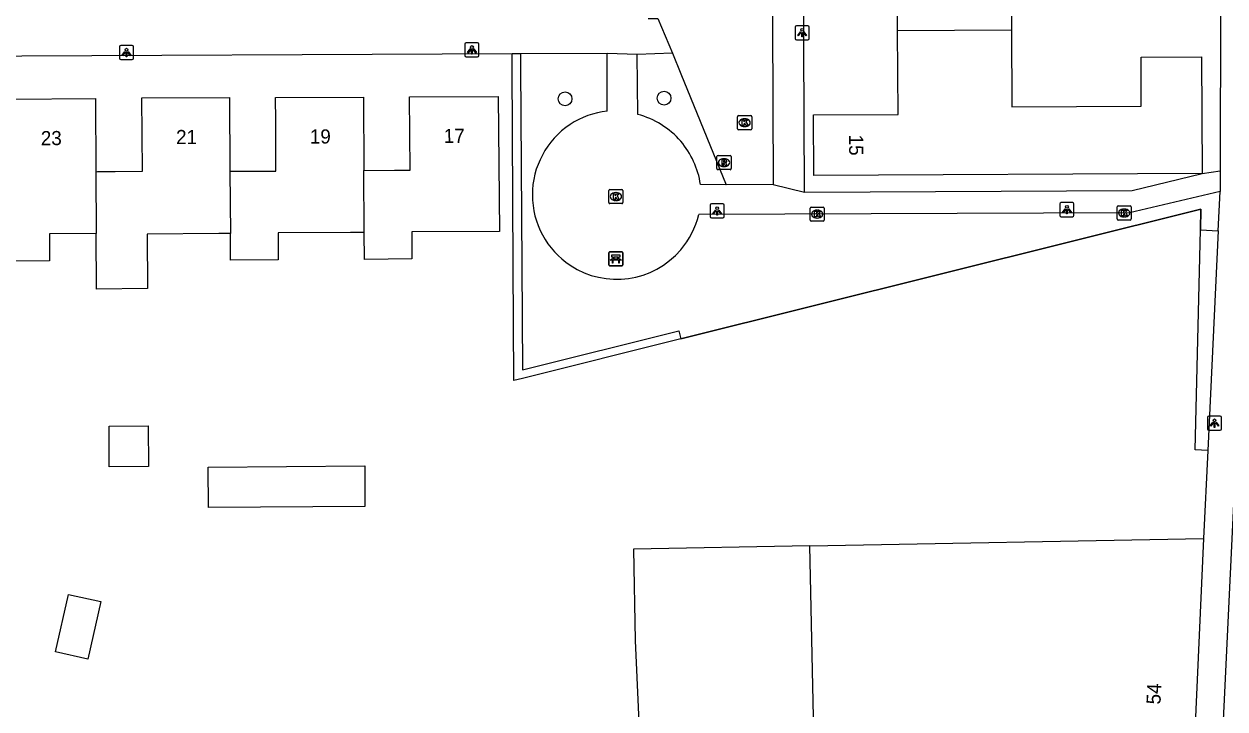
# Model space of a CAD drawing. Extents: x 157321 to 158827, y 386650 to 388532.
# Drawn here: x 157953.4 to 158038.6, y 387870.6 to 387919.1 of the extents above; entities that cross this region are included whole.
import ezdxf

# ---------------------------------------------------------------- set-up
doc = ezdxf.new("R2010")
doc.units = 0
for name, color, linetype in [('IMGEO_Bank', 7, 'Continuous'), ('IMGEO_Boom', 7, 'Continuous'), ('IMGEO_Groenvoorziening', 7, 'Continuous'), ('IMGEO_Haag', 7, 'Continuous'), ('IMGEO_Hek', 7, 'Continuous'), ('IMGEO_Kolk', 7, 'Continuous'), ('IMGEO_Lichtpunt', 7, 'Continuous'), ('IMGEO_Pand', 7, 'Continuous'), ('IMGEO_Pand_nummerreeks', 7, 'Continuous'), ('IMGEO_Rijbaan_lokaal_open', 7, 'Continuous'), ('IMGEO_Rioolput', 7, 'Continuous'), ('IMGEO_Voetpad_open', 7, 'Continuous')]:
    doc.layers.add(name, color=color, linetype=linetype)

msp = doc.modelspace()

# ---------------------------------------------------------------- linework, layer by layer
at = {"layer": 'IMGEO_Bank'}
for p, q in [((157994.892, 387902.07), (157994.892, 387902.911)), ((157994.892, 387902.911), (157994.892, 387902.07)), ((157994.967, 387902.995), (157995.808, 387902.995)), ((157995.808, 387902.995), (157994.967, 387902.995)), ((157995.201, 387902.501), (157995.201, 387902.607)), ((157995.245, 387902.607), (157995.245, 387902.501)), ((157995.533, 387902.613), (157995.251, 387902.613)), ((157995.539, 387902.501), (157995.539, 387902.607)), ((157995.583, 387902.607), (157995.583, 387902.501)), ((157995.892, 387902.92), (157995.892, 387902.079)), ((157995.892, 387902.079), (157995.892, 387902.92)), ((157995.817, 387901.995), (157994.976, 387901.995)), ((157994.976, 387901.995), (157995.817, 387901.995)), ((157995.589, 387902.393), (157995.196, 387902.393)), ((157995.251, 387902.495), (157995.533, 387902.495))]:
    msp.add_line(p, q, dxfattribs=at)
for points in [[(157995.195, 387902.613), (157995.109, 387902.613), (157995.109, 387902.774), (157995.672, 387902.774), (157995.672, 387902.613), (157995.589, 387902.613)], [(157995.139, 387902.393), (157994.997, 387902.393), (157995.109, 387902.495), (157995.195, 387902.495)], [(157995.189, 387902.386), (157995.189, 387902.179), (157995.146, 387902.179), (157995.146, 387902.386)], [(157995.589, 387902.495), (157995.672, 387902.495), (157995.784, 387902.393), (157995.645, 387902.393)], [(157995.639, 387902.386), (157995.639, 387902.179), (157995.595, 387902.179), (157995.595, 387902.386)]]:
    msp.add_lwpolyline(points, dxfattribs=at)
for centre, radius, start, end in [((157994.97, 387902.917), 0.0779, 92.4484, 184.28452), ((157994.97, 387902.917), 0.0779, 92.4484, 184.28452), ((157995.194, 387902.606), 0.00671, 2.89567, 87.10433), ((157995.251, 387902.606), 0.00671, 92.89567, 177.10433), ((157995.533, 387902.606), 0.00671, 2.89567, 87.10433), ((157995.59, 387902.606), 0.00671, 92.89567, 177.10433), ((157995.814, 387902.917), 0.0779, 2.4484, 94.28452), ((157995.814, 387902.917), 0.0779, 2.4484, 94.28452), ((157994.97, 387902.073), 0.0779, 182.4484, 274.28452), ((157994.97, 387902.073), 0.0779, 182.4484, 274.28452), ((157995.139, 387902.386), 0.00671, 2.89567, 87.10433), ((157995.196, 387902.386), 0.00671, 92.89567, 177.10433), ((157995.194, 387902.502), 0.00671, 272.89567, 357.10433), ((157995.251, 387902.502), 0.00671, 182.89567, 267.10433), ((157995.533, 387902.502), 0.00671, 272.89567, 357.10433), ((157995.59, 387902.502), 0.00671, 182.89567, 267.10433), ((157995.588, 387902.386), 0.00671, 2.89567, 87.10433), ((157995.645, 387902.386), 0.00671, 92.89567, 177.10433), ((157995.814, 387902.073), 0.0779, 272.4484, 4.28452), ((157995.814, 387902.073), 0.0779, 272.4484, 4.28452)]:
    msp.add_arc(centre, radius, start, end, dxfattribs=at)
at = {"layer": 'IMGEO_Boom'}
for centre in [(157991.792, 387913.836), (157998.811, 387913.888)]:
    msp.add_circle(centre, 0.489, dxfattribs=at)
at = {"layer": 'IMGEO_Groenvoorziening'}
msp.add_lwpolyline([(158000, 387896.823), (158036.885, 387906.02), (158036.849, 387904.546)], dxfattribs=at)
at = {"layer": 'IMGEO_Haag'}
for points in [[(158000, 387896.823), (157988.77, 387894.023), (157988.171, 387893.883), (157988.124, 387902.019), (157988.042, 387916.134), (157988.037, 387917.019)], [(157988.637, 387917.022), (157988.642, 387916.137), (157988.724, 387902.022), (157988.766, 387894.64), (157999.855, 387897.405), (158000, 387896.823)], [(158037.367, 387888.914), (158036.469, 387888.957), (158036.849, 387904.546)], [(158036.849, 387904.546), (158038.103, 387904.471)]]:
    msp.add_lwpolyline(points, dxfattribs=at)
at = {"layer": 'IMGEO_Hek'}
msp.add_lwpolyline([(158036.849, 387904.546), (158036.885, 387906.02), (158000, 387896.823)], dxfattribs=at)
at = {"layer": 'IMGEO_Kolk'}
for p, q in [((158004.027, 387911.722), (158004.027, 387912.574)), ((158004.102, 387912.648), (158004.954, 387912.648)), ((158004.515, 387912.428), (158004.54, 387912.428)), ((158005.028, 387912.574), (158005.028, 387911.722)), ((158004.954, 387911.648), (158004.102, 387911.648)), ((158004.538, 387911.868), (158004.513, 387911.868)), ((157994.896, 387906.483), (157994.896, 387907.335)), ((157994.971, 387907.409), (157995.823, 387907.409)), ((157995.384, 387907.189), (157995.409, 387907.189)), ((157995.897, 387907.335), (157995.897, 387906.483)), ((157995.823, 387906.409), (157994.971, 387906.409)), ((157995.407, 387906.629), (157995.382, 387906.629)), ((158009.168, 387905.242), (158009.168, 387906.094)), ((158009.243, 387906.168), (158010.095, 387906.168)), ((158010.169, 387906.094), (158010.169, 387905.242)), ((158030.939, 387905.322), (158030.939, 387906.174)), ((158031.014, 387906.248), (158031.866, 387906.248)), ((158031.427, 387906.028), (158031.452, 387906.028)), ((158031.94, 387906.174), (158031.94, 387905.322)), ((158010.095, 387905.168), (158009.243, 387905.168)), ((158009.679, 387905.388), (158009.654, 387905.388)), ((158009.656, 387905.948), (158009.681, 387905.948)), ((158031.866, 387905.248), (158031.014, 387905.248)), ((158031.45, 387905.468), (158031.425, 387905.468))]:
    msp.add_line(p, q, dxfattribs=at)
for points in [[(158004.027, 387911.722), (158004.027, 387912.574)], [(158004.102, 387912.648), (158004.954, 387912.648)], [(158004.348, 387912.348), (158004.471, 387912.348), (158004.471, 387912.197), (158004.601, 387912.348), (158004.765, 387912.348), (158004.619, 387912.197), (158004.772, 387911.948), (158004.62, 387911.948), (158004.535, 387912.112), (158004.471, 387912.045), (158004.471, 387911.948), (158004.348, 387911.948), (158004.348, 387912.348)], [(158005.028, 387912.574), (158005.028, 387911.722)], [(158004.954, 387911.648), (158004.102, 387911.648)], [(157994.896, 387906.483), (157994.896, 387907.335)], [(157994.971, 387907.409), (157995.823, 387907.409)], [(157995.217, 387907.109), (157995.34, 387907.109), (157995.34, 387906.958), (157995.47, 387907.109), (157995.634, 387907.109), (157995.488, 387906.958), (157995.641, 387906.709), (157995.489, 387906.709), (157995.404, 387906.873), (157995.34, 387906.806), (157995.34, 387906.709), (157995.217, 387906.709), (157995.217, 387907.109)], [(157995.897, 387907.335), (157995.897, 387906.483)], [(157995.823, 387906.409), (157994.971, 387906.409)], [(158009.168, 387905.242), (158009.168, 387906.094)], [(158009.243, 387906.168), (158010.095, 387906.168)], [(158010.169, 387906.094), (158010.169, 387905.242)], [(158030.939, 387905.322), (158030.939, 387906.174)], [(158031.014, 387906.248), (158031.866, 387906.248)], [(158031.94, 387906.174), (158031.94, 387905.322)], [(158010.095, 387905.168), (158009.243, 387905.168)], [(158009.489, 387905.868), (158009.612, 387905.868), (158009.612, 387905.717), (158009.742, 387905.868), (158009.906, 387905.868), (158009.76, 387905.717), (158009.913, 387905.468), (158009.761, 387905.468), (158009.676, 387905.632), (158009.612, 387905.565), (158009.612, 387905.468), (158009.489, 387905.468), (158009.489, 387905.868)], [(158031.866, 387905.248), (158031.014, 387905.248)], [(158031.26, 387905.948), (158031.383, 387905.948), (158031.383, 387905.797), (158031.513, 387905.948), (158031.677, 387905.948), (158031.531, 387905.797), (158031.684, 387905.548), (158031.532, 387905.548), (158031.447, 387905.712), (158031.383, 387905.645), (158031.383, 387905.548), (158031.26, 387905.548), (158031.26, 387905.948)]]:
    msp.add_lwpolyline(points, dxfattribs=at)
for centre, start, end in [((158004.104, 387912.572), 91.55205, 178.44795), ((158004.104, 387912.572), 91.55205, 178.44795), ((158004.952, 387912.572), 1.55205, 88.44795), ((158004.952, 387912.572), 1.55205, 88.44795), ((158004.104, 387911.724), 181.55205, 268.44795), ((158004.104, 387911.724), 181.55205, 268.44795), ((158004.952, 387911.724), 271.55205, 358.44795), ((158004.952, 387911.724), 271.55205, 358.44795), ((157994.973, 387907.333), 91.55205, 178.44795), ((157994.973, 387907.333), 91.55205, 178.44795), ((157995.821, 387907.333), 1.55205, 88.44795), ((157995.821, 387907.333), 1.55205, 88.44795), ((157994.973, 387906.485), 181.55205, 268.44795), ((157994.973, 387906.485), 181.55205, 268.44795), ((157995.821, 387906.485), 271.55205, 358.44795), ((157995.821, 387906.485), 271.55205, 358.44795), ((158009.245, 387906.092), 91.55205, 178.44795), ((158009.245, 387906.092), 91.55205, 178.44795), ((158010.093, 387906.092), 1.55205, 88.44795), ((158010.093, 387906.092), 1.55205, 88.44795), ((158031.016, 387906.172), 91.55205, 178.44795), ((158031.016, 387906.172), 91.55205, 178.44795), ((158031.864, 387906.172), 1.55205, 88.44795), ((158031.864, 387906.172), 1.55205, 88.44795), ((158009.245, 387905.244), 181.55205, 268.44795), ((158009.245, 387905.244), 181.55205, 268.44795), ((158010.093, 387905.244), 271.55205, 358.44795), ((158010.093, 387905.244), 271.55205, 358.44795), ((158031.016, 387905.324), 181.55205, 268.44795), ((158031.016, 387905.324), 181.55205, 268.44795), ((158031.864, 387905.324), 271.55205, 358.44795), ((158031.864, 387905.324), 271.55205, 358.44795)]:
    msp.add_arc(centre, 0.0765, start, end, dxfattribs=at)
for centre, major_axis, ratio, start_param, end_param in [((158004.514, 387912.148), (-0.387, 0.002), 0.722429, 4.712389, 7.853982), ((158004.539, 387912.148), (-0.39, 0.002), 0.717154, 1.570796, 4.712389), ((157995.383, 387906.909), (-0.387, 0.002), 0.722429, 4.712389, 7.853982), ((157995.408, 387906.909), (-0.39, 0.002), 0.717154, 1.570796, 4.712389), ((158031.426, 387905.748), (-0.387, 0.002), 0.722429, 4.712389, 7.853982), ((158031.451, 387905.748), (-0.39, 0.002), 0.717154, 1.570796, 4.712389), ((158009.655, 387905.668), (-0.387, 0.002), 0.722429, 4.712389, 7.853982), ((158009.68, 387905.668), (-0.39, 0.002), 0.717154, 1.570796, 4.712389)]:
    msp.add_ellipse(centre, major_axis=major_axis, ratio=ratio, start_param=start_param, end_param=end_param, dxfattribs=at)
at = {"layer": 'IMGEO_Lichtpunt'}
for p, q in [((158008.108, 387918.93), (158008.108, 387918.123)), ((158008.108, 387918.93), (158008.108, 387918.123)), ((158009.01, 387919.025), (158008.202, 387919.025)), ((158009.01, 387919.025), (158008.202, 387919.025)), ((158009.104, 387918.123), (158009.104, 387918.93)), ((158009.104, 387918.123), (158009.104, 387918.93)), ((158008.202, 387918.029), (158009.01, 387918.029)), ((158008.202, 387918.029), (158009.01, 387918.029)), ((157960.195, 387917.522), (157960.195, 387916.715)), ((157960.195, 387917.522), (157960.195, 387916.715)), ((157961.097, 387917.617), (157960.289, 387917.617)), ((157961.097, 387917.617), (157960.289, 387917.617)), ((157961.191, 387916.715), (157961.191, 387917.522)), ((157961.191, 387916.715), (157961.191, 387917.522)), ((157984.694, 387917.711), (157984.694, 387916.904)), ((157984.694, 387917.711), (157984.694, 387916.904)), ((157985.596, 387917.806), (157984.788, 387917.806)), ((157985.596, 387917.806), (157984.788, 387917.806)), ((157985.69, 387916.904), (157985.69, 387917.711)), ((157985.69, 387916.904), (157985.69, 387917.711)), ((157960.289, 387916.621), (157961.097, 387916.621)), ((157960.289, 387916.621), (157961.097, 387916.621)), ((157984.788, 387916.81), (157985.596, 387916.81)), ((157984.788, 387916.81), (157985.596, 387916.81)), ((158002.082, 387906.294), (158002.082, 387905.487)), ((158002.082, 387906.294), (158002.082, 387905.487)), ((158002.984, 387906.389), (158002.176, 387906.389)), ((158002.984, 387906.389), (158002.176, 387906.389)), ((158003.078, 387905.487), (158003.078, 387906.294)), ((158003.078, 387905.487), (158003.078, 387906.294)), ((158026.882, 387906.385), (158026.882, 387905.578)), ((158026.882, 387906.385), (158026.882, 387905.578)), ((158027.784, 387906.48), (158026.976, 387906.48)), ((158027.784, 387906.48), (158026.976, 387906.48)), ((158027.878, 387905.578), (158027.878, 387906.385)), ((158027.878, 387905.578), (158027.878, 387906.385)), ((158002.176, 387905.393), (158002.984, 387905.393)), ((158002.176, 387905.393), (158002.984, 387905.393)), ((158026.976, 387905.484), (158027.784, 387905.484)), ((158026.976, 387905.484), (158027.784, 387905.484)), ((158037.347, 387891.251), (158037.347, 387890.444)), ((158037.347, 387891.251), (158037.347, 387890.444)), ((158038.249, 387891.346), (158037.441, 387891.346)), ((158038.249, 387891.346), (158037.441, 387891.346)), ((158038.343, 387890.444), (158038.343, 387891.251)), ((158038.343, 387890.444), (158038.343, 387891.251)), ((158037.441, 387890.35), (158038.249, 387890.35)), ((158037.441, 387890.35), (158038.249, 387890.35))]:
    msp.add_line(p, q, dxfattribs=at)
for points in [[(158008.482, 387918.594), (158008.521, 387918.566), (158008.333, 387918.304), (158008.295, 387918.331), (158008.482, 387918.594)], [(158008.584, 387918.546), (158008.631, 387918.546), (158008.631, 387918.224), (158008.584, 387918.224), (158008.584, 387918.546)], [(158008.694, 387918.566), (158008.732, 387918.593), (158008.919, 387918.331), (158008.88, 387918.303), (158008.694, 387918.566)], [(157960.569, 387917.186), (157960.608, 387917.158), (157960.42, 387916.896), (157960.382, 387916.923), (157960.569, 387917.186)], [(157960.671, 387917.138), (157960.718, 387917.138), (157960.718, 387916.816), (157960.671, 387916.816), (157960.671, 387917.138)], [(157960.781, 387917.158), (157960.819, 387917.185), (157961.006, 387916.923), (157960.967, 387916.895), (157960.781, 387917.158)], [(157985.068, 387917.375), (157985.107, 387917.347), (157984.919, 387917.085), (157984.881, 387917.112), (157985.068, 387917.375)], [(157985.17, 387917.327), (157985.217, 387917.327), (157985.217, 387917.005), (157985.17, 387917.005), (157985.17, 387917.327)], [(157985.28, 387917.347), (157985.318, 387917.374), (157985.505, 387917.112), (157985.466, 387917.084), (157985.28, 387917.347)], [(158027.256, 387906.049), (158027.295, 387906.021), (158027.107, 387905.759), (158027.069, 387905.786), (158027.256, 387906.049)], [(158027.358, 387906.001), (158027.405, 387906.001), (158027.405, 387905.679), (158027.358, 387905.679), (158027.358, 387906.001)], [(158027.468, 387906.021), (158027.506, 387906.048), (158027.693, 387905.786), (158027.654, 387905.758), (158027.468, 387906.021)], [(158002.456, 387905.958), (158002.495, 387905.93), (158002.307, 387905.668), (158002.269, 387905.695), (158002.456, 387905.958)], [(158002.558, 387905.91), (158002.605, 387905.91), (158002.605, 387905.588), (158002.558, 387905.588), (158002.558, 387905.91)], [(158002.668, 387905.93), (158002.706, 387905.957), (158002.893, 387905.695), (158002.854, 387905.667), (158002.668, 387905.93)], [(158037.721, 387890.915), (158037.76, 387890.887), (158037.572, 387890.625), (158037.534, 387890.652), (158037.721, 387890.915)], [(158037.823, 387890.867), (158037.87, 387890.867), (158037.87, 387890.545), (158037.823, 387890.545), (158037.823, 387890.867)], [(158037.933, 387890.887), (158037.971, 387890.914), (158038.158, 387890.652), (158038.119, 387890.624), (158037.933, 387890.887)]]:
    msp.add_lwpolyline(points, dxfattribs=at)
for centre in [(158008.607, 387918.728), (157960.694, 387917.32), (157985.193, 387917.509), (158002.581, 387906.092), (158027.381, 387906.183), (158037.846, 387891.049)]:
    msp.add_circle(centre, 0.0994, dxfattribs=at)
for centre, start, end in [((158008.202, 387918.93), 90, 180), ((158008.202, 387918.93), 90, 180), ((158009.01, 387918.93), 0, 90), ((158009.01, 387918.93), 0, 90), ((158008.202, 387918.123), 180, 270), ((158008.202, 387918.123), 180, 270), ((158009.01, 387918.123), 270, 0), ((158009.01, 387918.123), 270, 360), ((157960.289, 387917.522), 90, 180), ((157960.289, 387917.522), 90, 180), ((157961.097, 387917.522), 0, 90), ((157961.097, 387917.522), 0, 90), ((157984.788, 387917.711), 90, 180), ((157984.788, 387917.711), 90, 180), ((157985.596, 387917.711), 0, 90), ((157985.596, 387917.711), 0, 90), ((157960.289, 387916.715), 180, 270), ((157960.289, 387916.715), 180, 270), ((157961.097, 387916.715), 270, 0), ((157961.097, 387916.715), 270, 360), ((157984.788, 387916.904), 180, 270), ((157984.788, 387916.904), 180, 270), ((157985.596, 387916.904), 270, 0), ((157985.596, 387916.904), 270, 360), ((158002.176, 387906.294), 90, 180), ((158002.176, 387906.294), 90, 180), ((158002.984, 387906.294), 0, 90), ((158002.984, 387906.294), 0, 90), ((158026.976, 387906.385), 90, 180), ((158026.976, 387906.385), 90, 180), ((158027.784, 387906.385), 0, 90), ((158027.784, 387906.385), 0, 90), ((158002.176, 387905.487), 180, 270), ((158002.176, 387905.487), 180, 270), ((158002.984, 387905.487), 270, 0), ((158002.984, 387905.487), 270, 360), ((158026.976, 387905.578), 180, 270), ((158026.976, 387905.578), 180, 270), ((158027.784, 387905.578), 270, 0), ((158027.784, 387905.578), 270, 360), ((158037.441, 387891.251), 90, 180), ((158037.441, 387891.251), 90, 180), ((158038.249, 387891.251), 0, 90), ((158038.249, 387891.251), 0, 90), ((158037.441, 387890.444), 180, 270), ((158037.441, 387890.444), 180, 270), ((158038.249, 387890.444), 270, 0), ((158038.249, 387890.444), 270, 360)]:
    msp.add_arc(centre, 0.0946, start, end, dxfattribs=at)
at = {"layer": 'IMGEO_Pand'}
for points in [[(158015.376, 387918.688), (158015.348, 387924.682), (158009.384, 387924.654), (158009.365, 387928.664)], [(158036.85, 387928.821), (158036.887, 387920.735), (158032.613, 387920.716), (158032.596, 387924.237), (158023.416, 387924.194), (158023.441, 387918.734)], [(158036.968, 387908.539), (158009.427, 387908.412), (158009.408, 387912.699), (158015.403, 387912.726), (158015.376, 387918.688)], [(158015.376, 387918.688), (158023.441, 387918.734)], [(158023.441, 387918.734), (158023.466, 387913.267), (158032.649, 387913.309), (158032.633, 387916.794), (158036.93, 387916.814), (158036.968, 387908.539)], [(157958.547, 387904.282), (157955.232, 387904.268), (157955.24, 387902.349), (157949.012, 387902.324), (157949.009, 387903.595), (157948.995, 387908.594), (157952.303, 387908.644), (157952.273, 387913.81), (157958.5, 387913.861), (157958.525, 387908.676)], [(157958.525, 387908.676), (157958.636, 387908.677), (157959.899, 387908.692), (157961.837, 387908.715), (157961.777, 387913.901), (157968, 387913.923), (157968.036, 387908.709)], [(157968.036, 387908.709), (157970.331, 387908.719), (157971.289, 387908.723), (157971.275, 387912.259), (157971.268, 387913.938), (157977.499, 387913.963), (157977.531, 387908.767)], [(157977.531, 387908.767), (157979.708, 387908.783), (157980.814, 387908.791), (157980.769, 387913.976), (157987.054, 387914.012), (157987.136, 387904.428), (157980.918, 387904.401), (157980.92, 387902.494), (157977.57, 387902.456), (157977.558, 387904.359)], [(157958.525, 387908.676), (157958.547, 387904.282)], [(157968.036, 387908.709), (157968.067, 387904.29)], [(157977.558, 387904.359), (157977.531, 387908.767)], [(157977.558, 387904.359), (157976.59, 387904.357), (157971.454, 387904.348), (157971.459, 387902.435), (157968.08, 387902.408), (157968.067, 387904.29)], [(157968.067, 387904.29), (157967.249, 387904.284), (157962.153, 387904.249), (157962.18, 387900.387), (157958.564, 387900.345), (157958.547, 387904.282)], [(157959.478, 387887.758), (157959.458, 387890.631), (157962.244, 387890.651), (157962.264, 387887.777), (157959.478, 387887.758)], [(157966.499, 387887.737), (157977.587, 387887.815), (157977.607, 387884.939), (157966.519, 387884.862), (157966.499, 387887.737)], [(158009.156, 387882.144), (158037.071, 387882.67)], [(158037.071, 387882.67), (158036.059, 387860.538)], [(158009.156, 387882.144), (157996.638, 387881.908), (157996.76, 387875.444), (157997.087, 387868.088), (157997.216, 387865.166), (157997.224, 387864.998)], [(158009.504, 387865.584), (158009.156, 387882.144)], [(157955.672, 387874.637), (157956.591, 387878.712), (157958.878, 387878.196), (157957.959, 387874.121), (157955.672, 387874.637)]]:
    msp.add_lwpolyline(points, dxfattribs=at)
at = {"layer": 'IMGEO_Rijbaan_lokaal_open'}
for points in [[(158006.379, 387947.834), (158006.551, 387907.766)], [(157997.684, 387919.538), (157998.373, 387919.542), (157999.402, 387917.077)], [(157999.402, 387917.077), (158000, 387915.612), (158003.212, 387907.746)], [(158006.551, 387907.766), (158003.212, 387907.746)], [(158036.52, 387828.715), (158040.08, 387903.443)]]:
    msp.add_lwpolyline(points, dxfattribs=at)
at = {"layer": 'IMGEO_Rioolput'}
for p, q in [((158002.564, 387908.892), (158002.564, 387909.744)), ((158002.639, 387909.818), (158003.491, 387909.818)), ((158003.052, 387909.598), (158003.077, 387909.598)), ((158003.565, 387909.744), (158003.565, 387908.892)), ((158003.491, 387908.818), (158002.639, 387908.818)), ((158003.075, 387909.038), (158003.05, 387909.038))]:
    msp.add_line(p, q, dxfattribs=at)
for points in [[(158002.564, 387908.892), (158002.564, 387909.744)], [(158002.639, 387909.818), (158003.491, 387909.818)], [(158003.153, 387909.516), (158002.901, 387909.518), (158002.901, 387909.118)], [(158003.079, 387909.437), (158003.025, 387909.437), (158003.025, 387909.356)], [(158003.565, 387909.744), (158003.565, 387908.892)], [(158003.491, 387908.818), (158002.639, 387908.818)], [(158002.901, 387909.118), (158003.025, 387909.118), (158003.025, 387909.28), (158003.036, 387909.28)], [(158003.025, 387909.356), (158003.077, 387909.356)], [(158003.083, 387909.251), (158003.154, 387909.118), (158003.294, 387909.118), (158003.229, 387909.244)]]:
    msp.add_lwpolyline(points, dxfattribs=at)
for centre, radius, start, end in [((158002.641, 387909.742), 0.0765, 91.55205, 178.44795), ((158002.641, 387909.742), 0.0765, 91.55205, 178.44795), ((158003.085, 387909.341), 0.0964, 77.00612, 93.18647), ((158003.099, 387909.398), 0.0378, 276.66336, 79.67722), ((158003.152, 387909.406), 0.109, 350.36119, 89.41601), ((158003.489, 387909.742), 0.0765, 1.55205, 88.44795), ((158003.489, 387909.742), 0.0765, 1.55205, 88.44795), ((158002.641, 387908.894), 0.0765, 181.55205, 268.44795), ((158002.641, 387908.894), 0.0765, 181.55205, 268.44795), ((158003.035, 387909.227), 0.0533, 26.02933, 88.69889), ((158003.061, 387909.545), 0.19, 274.7715, 282.96867), ((158003.15, 387909.406), 0.112, 277.58423, 350.98172), ((158003.134, 387909.191), 0.108, 29.51342, 73.79051), ((158003.489, 387908.894), 0.0765, 271.55205, 358.44795), ((158003.489, 387908.894), 0.0765, 271.55205, 358.44795)]:
    msp.add_arc(centre, radius, start, end, dxfattribs=at)
for centre, major_axis, ratio, start_param, end_param in [((158003.051, 387909.318), (-0.387, 0.002), 0.722429, 4.712389, 7.853982), ((158003.076, 387909.318), (-0.39, 0.002), 0.717154, 1.570796, 4.712389)]:
    msp.add_ellipse(centre, major_axis=major_axis, ratio=ratio, start_param=start_param, end_param=end_param, dxfattribs=at)
at = {"layer": 'IMGEO_Voetpad_open'}
for points in [[(158038.419, 387991.429), (158038.243, 387908.735)], [(158008.783, 387907.22), (158008.398, 387990.641)], [(157988.037, 387917.019), (157948.293, 387916.847), (157948.283, 387919.828), (157937.587, 387919.734)], [(157999.402, 387917.077), (157996.903, 387916.973)], [(157988.637, 387917.022), (157988.037, 387917.019)], [(157994.783, 387917.049), (157988.637, 387917.022)], [(157994.785, 387912.973), (157994.783, 387917.049)], [(157996.903, 387916.973), (157994.783, 387917.049)], [(157996.943, 387912.732), (157996.903, 387916.973)], [(158036.968, 387908.539), (158038.243, 387908.735)], [(158038.243, 387908.735), (158038.235, 387907.262)], [(158003.212, 387907.746), (158001.397, 387907.769)], [(158006.551, 387907.766), (158008.783, 387907.22)], [(158008.783, 387907.22), (158032.015, 387907.334), (158036.968, 387908.539)], [(158038.235, 387907.262), (158031.816, 387905.748), (158001.271, 387905.636)], [(158038.103, 387904.471), (158038.235, 387907.262)], [(158038.103, 387904.471), (158037.367, 387888.914)], [(158037.367, 387888.914), (158037.071, 387882.67)]]:
    msp.add_lwpolyline(points, dxfattribs=at)
for centre, radius, start, end in [((157995.451, 387907.044), 5.966, 96.40785, 123.62462), ((157995.455, 387907.031), 5.98, 123.58464, 236.61067), ((157995.408, 387906.861), 6.069, 40.82263, 75.34536), ((157995.348, 387906.855), 6.117, 8.59181, 40.49914), ((157995.37, 387907.076), 6.074, 319.66371, 346.29021), ((157995.456, 387907.029), 5.979, 236.5958, 319.47191)]:
    msp.add_arc(centre, radius, start, end, dxfattribs=at)

# ---------------------------------------------------------------- texts
at = {"layer": 'IMGEO_Pand_nummerreeks'}
for s, rotation, p in [('23', 0.47555, (157954.625, 387910.549)), ('21', 0.20054, (157964.215, 387910.63)), ('19', 0.22918, (157973.697, 387910.668)), ('17', 0.32659, (157983.195, 387910.71)), ('15', 270.25393, (158011.934, 387911.301)), ('54', 87.38194, (158034.01, 387870.893))]:
    msp.add_text(s, height=1, rotation=rotation, dxfattribs=at).set_placement(p)

doc.saveas('drawing.dxf')
